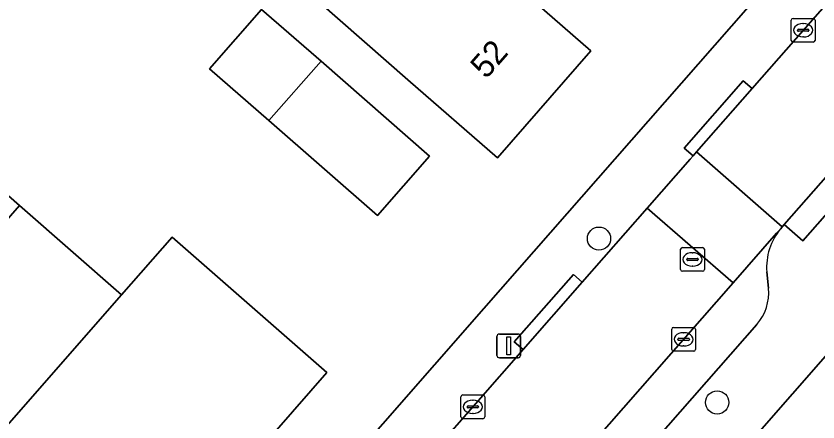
# Model space of a CAD drawing. Extents: x 158472 to 159562, y 388525 to 389606.
# Drawn here: x 158756.02 to 158789.8, y 388878.54 to 388895.63 of the extents above; entities that cross this region are included whole.
import ezdxf

# ---------------------------------------------------------------- set-up
doc = ezdxf.new("R2010")
doc.units = 0
for name, color, linetype in [('IMGEO_Boom', 7, 'Continuous'), ('IMGEO_Erf', 7, 'Continuous'), ('IMGEO_Kolk', 7, 'Continuous'), ('IMGEO_Lichtmast', 7, 'Continuous'), ('IMGEO_Pand', 7, 'Continuous'), ('IMGEO_Pand_nummerreeks', 7, 'Continuous'), ('IMGEO_Parkeervlak_open', 7, 'Continuous'), ('IMGEO_Rijbaan_lokaal_open', 7, 'Continuous'), ('IMGEO_Rioolput', 7, 'Continuous'), ('IMGEO_Voetpad_open', 7, 'Continuous')]:
    doc.layers.add(name, color=color, linetype=linetype)

msp = doc.modelspace()

# ---------------------------------------------------------------- linework, layer by layer
at = {"layer": 'IMGEO_Boom'}
for centre in [(158780.575, 388886.259), (158785.553, 388879.36)]:
    msp.add_circle(centre, 0.489, dxfattribs=at)
at = {"layer": 'IMGEO_Erf'}
for points in [[(158762.962, 388868.767), (158769.386, 388876.091), (158775.72, 388883.311), (158826.285, 388940.957)], [(158793.044, 388910.268), (158789.16, 388913.666), (158787.338, 388911.582), (158791.208, 388908.196), (158787.256, 388903.678), (158784.034, 388906.434), (158782.155, 388904.287), (158786.077, 388900.856), (158782.138, 388896.353), (158778.212, 388899.737), (158778.155, 388899.672), (158776.329, 388897.585), (158780.238, 388894.166), (158776.294, 388889.657), (158772.53, 388892.949), (158768.762, 388896.246), (158771.101, 388898.919), (158768.84, 388900.897), (158772.29, 388904.84), (158772.48, 388905.057), (158771.265, 388906.12), (158773.352, 388908.505)], [(158751.883, 388891.399), (158756.172, 388887.648), (158760.466, 388883.892), (158762.593, 388886.316), (158769.113, 388880.614), (158766.99, 388878.186), (158767.132, 388878.062), (158762.602, 388872.883), (158760.344, 388874.858), (158759.194, 388873.543), (158757.098, 388875.376), (158756.267, 388874.425), (158753.943, 388876.458)], [(158792.495, 388884.015), (158770.012, 388858.352), (158763.289, 388850.678)]]:
    msp.add_lwpolyline(points, dxfattribs=at)
msp.add_lwpolyline([(158766.367, 388895.914), (158768.869, 388893.726), (158773.431, 388889.734), (158771.241, 388887.23), (158766.672, 388891.227), (158764.177, 388893.41)], close=True, dxfattribs=at)
at = {"layer": 'IMGEO_Kolk'}
for p, q in [((158788.749, 388895.535), (158789.601, 388895.535)), ((158788.674, 388894.609), (158788.674, 388895.461)), ((158789.162, 388895.315), (158789.187, 388895.315)), ((158789.675, 388895.461), (158789.675, 388894.609)), ((158788.933, 388895.029), (158788.933, 388895.041)), ((158789.371, 388894.992), (158788.973, 388894.992)), ((158788.976, 388895.078), (158789.374, 388895.078)), ((158789.417, 388895.041), (158789.417, 388895.029)), ((158789.601, 388894.535), (158788.749, 388894.535)), ((158789.185, 388894.755), (158789.16, 388894.755)), ((158783.64, 388881.591), (158783.64, 388882.443)), ((158783.715, 388882.517), (158784.567, 388882.517)), ((158784.641, 388882.443), (158784.641, 388881.591)), ((158783.899, 388882.011), (158783.899, 388882.023)), ((158783.942, 388882.06), (158784.34, 388882.06)), ((158784.128, 388882.297), (158784.153, 388882.297)), ((158784.383, 388882.023), (158784.383, 388882.011)), ((158784.337, 388881.974), (158783.939, 388881.974)), ((158784.151, 388881.737), (158784.126, 388881.737)), ((158784.567, 388881.517), (158783.715, 388881.517)), ((158774.836, 388879.673), (158775.688, 388879.673)), ((158774.761, 388878.747), (158774.761, 388879.599)), ((158775.249, 388879.453), (158775.274, 388879.453)), ((158775.762, 388879.599), (158775.762, 388878.747)), ((158775.02, 388879.167), (158775.02, 388879.179)), ((158775.458, 388879.13), (158775.06, 388879.13)), ((158775.063, 388879.216), (158775.461, 388879.216)), ((158775.504, 388879.179), (158775.504, 388879.167)), ((158775.688, 388878.673), (158774.836, 388878.673)), ((158775.272, 388878.893), (158775.247, 388878.893))]:
    msp.add_line(p, q, dxfattribs=at)
for points in [[(158788.749, 388895.535), (158789.601, 388895.535)], [(158788.674, 388894.609), (158788.674, 388895.461)], [(158789.675, 388895.461), (158789.675, 388894.609)], [(158789.601, 388894.535), (158788.749, 388894.535)], [(158783.64, 388881.591), (158783.64, 388882.443)], [(158783.715, 388882.517), (158784.567, 388882.517)], [(158784.641, 388882.443), (158784.641, 388881.591)], [(158784.567, 388881.517), (158783.715, 388881.517)], [(158774.836, 388879.673), (158775.688, 388879.673)], [(158774.761, 388878.747), (158774.761, 388879.599)], [(158775.762, 388879.599), (158775.762, 388878.747)], [(158775.688, 388878.673), (158774.836, 388878.673)]]:
    msp.add_lwpolyline(points, dxfattribs=at)
for centre, radius, start, end in [((158788.751, 388895.459), 0.0765, 91.552, 178.448), ((158788.751, 388895.459), 0.0765, 91.552, 178.448), ((158789.599, 388895.459), 0.0765, 1.552, 88.448), ((158789.599, 388895.459), 0.0765, 1.552, 88.448), ((158788.973, 388895.038), 0.0403, 85.8775, 175.7526), ((158788.97, 388895.028), 0.0366, 178.938, 274.7102), ((158789.374, 388895.035), 0.043, 264.8664, 352.4533), ((158789.378, 388895.04), 0.0386, 1.7309, 96.639), ((158788.751, 388894.611), 0.0765, 181.552, 268.448), ((158788.751, 388894.611), 0.0765, 181.552, 268.448), ((158789.599, 388894.611), 0.0765, 271.552, 358.448), ((158789.599, 388894.611), 0.0765, 271.552, 358.448), ((158783.717, 388882.441), 0.0765, 91.552, 178.448), ((158783.717, 388882.441), 0.0765, 91.552, 178.448), ((158784.565, 388882.441), 0.0765, 1.552, 88.448), ((158784.565, 388882.441), 0.0765, 1.552, 88.448), ((158783.939, 388882.02), 0.0403, 85.8775, 175.7526), ((158783.936, 388882.01), 0.0366, 178.938, 274.7102), ((158784.34, 388882.017), 0.043, 264.8664, 352.4533), ((158784.344, 388882.022), 0.0386, 1.7309, 96.639), ((158783.717, 388881.593), 0.0765, 181.552, 268.448), ((158783.717, 388881.593), 0.0765, 181.552, 268.448), ((158784.565, 388881.593), 0.0765, 271.552, 358.448), ((158784.565, 388881.593), 0.0765, 271.552, 358.448), ((158774.838, 388879.597), 0.0765, 91.552, 178.448), ((158774.838, 388879.597), 0.0765, 91.552, 178.448), ((158775.686, 388879.597), 0.0765, 1.552, 88.448), ((158775.686, 388879.597), 0.0765, 1.552, 88.448), ((158775.06, 388879.176), 0.0403, 85.8775, 175.7526), ((158775.057, 388879.166), 0.0366, 178.938, 274.7102), ((158775.461, 388879.173), 0.043, 264.8664, 352.4533), ((158775.465, 388879.178), 0.0386, 1.7309, 96.639), ((158774.838, 388878.749), 0.0765, 181.552, 268.448), ((158774.838, 388878.749), 0.0765, 181.552, 268.448), ((158775.686, 388878.749), 0.0765, 271.552, 358.448), ((158775.686, 388878.749), 0.0765, 271.552, 358.448)]:
    msp.add_arc(centre, radius, start, end, dxfattribs=at)
for centre, major_axis, ratio, start_param, end_param in [((158789.161, 388895.035), (-0.387, 0.002), 0.722429, 4.712389, 7.853982), ((158789.186, 388895.035), (-0.39, 0.002), 0.717154, 1.570796, 4.712389), ((158784.127, 388882.017), (-0.387, 0.002), 0.722429, 4.712389, 7.853982), ((158784.152, 388882.017), (-0.39, 0.002), 0.717154, 1.570796, 4.712389), ((158775.248, 388879.173), (-0.387, 0.002), 0.722429, 4.712389, 7.853982), ((158775.273, 388879.173), (-0.39, 0.002), 0.717154, 1.570796, 4.712389)]:
    msp.add_ellipse(centre, major_axis=major_axis, ratio=ratio, start_param=start_param, end_param=end_param, dxfattribs=at)
at = {"layer": 'IMGEO_Lichtmast'}
for p, q in [((158776.278, 388881.341), (158776.278, 388882.141)), ((158776.278, 388882.141), (158776.278, 388881.341)), ((158776.378, 388882.241), (158777.168, 388882.241)), ((158777.168, 388882.241), (158776.378, 388882.241)), ((158777.268, 388882.141), (158777.268, 388881.341)), ((158777.268, 388881.341), (158777.268, 388882.141)), ((158777.168, 388881.241), (158776.378, 388881.241)), ((158776.378, 388881.241), (158777.168, 388881.241))]:
    msp.add_line(p, q, dxfattribs=at)
msp.add_lwpolyline([(158776.698, 388882.116), (158776.848, 388882.116), (158776.848, 388881.366), (158776.698, 388881.366), (158776.698, 388882.116)], dxfattribs=at)
for centre, start, end in [((158776.378, 388882.141), 90, 180), ((158776.378, 388882.141), 90, 180), ((158777.168, 388882.141), 0, 90), ((158777.168, 388882.141), 360, 90), ((158776.378, 388881.341), 180, 270), ((158776.378, 388881.341), 180, 270), ((158777.168, 388881.341), 270, 0), ((158777.168, 388881.341), 270, 0)]:
    msp.add_arc(centre, 0.1, start, end, dxfattribs=at)
at = {"layer": 'IMGEO_Pand'}
for points in [[(158778.212, 388899.737), (158772.29, 388904.84), (158768.84, 388900.897), (158771.101, 388898.919), (158768.762, 388896.246), (158772.53, 388892.949), (158776.294, 388889.657), (158780.238, 388894.166), (158776.329, 388897.585), (158778.155, 388899.672)], [(158766.672, 388891.227), (158768.869, 388893.726), (158766.367, 388895.914), (158764.177, 388893.41)], [(158766.672, 388891.227), (158771.241, 388887.23), (158773.431, 388889.734), (158768.869, 388893.726)], [(158751.883, 388891.399), (158745.385, 388883.984), (158747.706, 388881.955), (158748.522, 388882.888), (158750.502, 388881.156), (158756.172, 388887.648)], [(158753.943, 388876.458), (158760.466, 388883.892), (158756.172, 388887.648), (158750.502, 388881.156), (158752.554, 388879.361), (158751.717, 388878.405)], [(158767.132, 388878.062), (158766.99, 388878.186), (158769.113, 388880.614), (158762.593, 388886.316), (158760.466, 388883.892), (158753.943, 388876.458), (158756.267, 388874.425), (158757.098, 388875.376), (158759.194, 388873.543), (158760.344, 388874.858), (158762.602, 388872.883)]]:
    msp.add_lwpolyline(points, close=True, dxfattribs=at)
at = {"layer": 'IMGEO_Parkeervlak_open'}
for points in [[(158788.228, 388886.677), (158788.058, 388886.484), (158786.227, 388884.396), (158773.778, 388870.206)], [(158787.713, 388884.168), (158787.644, 388884.854)], [(158777.031, 388871.036), (158787.226, 388882.649)]]:
    msp.add_lwpolyline(points, dxfattribs=at)
for centre, radius, start, end in [((158790.154, 388885.055), 2.519, 139.9011, 184.573), ((158785.717, 388883.97), 2.006, 318.7925, 5.6552)]:
    msp.add_arc(centre, radius, start, end, dxfattribs=at)
at = {"layer": 'IMGEO_Rijbaan_lokaal_open'}
for points in [[(158818.213, 388920.836), (158820.762, 388923.74), (158822.366, 388925.567), (158818.752, 388928.756), (158818.078, 388927.989), (158815.64, 388925.208), (158812.287, 388921.385), (158809.81, 388918.561), (158806.553, 388914.848), (158801.931, 388909.578), (158798.603, 388905.784), (158796.16, 388902.998), (158792.786, 388899.152), (158790.3, 388896.317), (158787.022, 388892.58), (158784.684, 388889.914), (158788.291, 388886.749), (158788.381, 388886.851), (158792.181, 388891.181), (158792.369, 388891.396), (158792.7, 388891.773)], [(158784.684, 388889.914), (158784.535, 388889.744), (158784.415, 388889.608), (158782.604, 388887.543), (158786.227, 388884.396), (158788.058, 388886.484), (158788.228, 388886.677), (158788.291, 388886.749)]]:
    msp.add_lwpolyline(points, close=True, dxfattribs=at)
msp.add_lwpolyline([(158773.623, 388870.039), (158773.778, 388870.206), (158786.227, 388884.396), (158782.604, 388887.543), (158779.873, 388884.428), (158777.383, 388881.589), (158764.112, 388866.459)], dxfattribs=at)
at = {"layer": 'IMGEO_Rioolput'}
for p, q in [((158784.013, 388884.958), (158784.013, 388885.81)), ((158784.088, 388885.884), (158784.94, 388885.884)), ((158785.014, 388885.81), (158785.014, 388884.958)), ((158784.272, 388885.378), (158784.272, 388885.39)), ((158784.315, 388885.427), (158784.713, 388885.427)), ((158784.501, 388885.664), (158784.526, 388885.664)), ((158784.756, 388885.39), (158784.756, 388885.378)), ((158784.71, 388885.341), (158784.312, 388885.341)), ((158784.524, 388885.104), (158784.499, 388885.104)), ((158784.94, 388884.884), (158784.088, 388884.884))]:
    msp.add_line(p, q, dxfattribs=at)
for points in [[(158784.013, 388884.958), (158784.013, 388885.81)], [(158784.088, 388885.884), (158784.94, 388885.884)], [(158785.014, 388885.81), (158785.014, 388884.958)], [(158784.94, 388884.884), (158784.088, 388884.884)]]:
    msp.add_lwpolyline(points, dxfattribs=at)
for centre, radius, start, end in [((158784.09, 388885.808), 0.0765, 91.552, 178.448), ((158784.09, 388885.808), 0.0765, 91.552, 178.448), ((158784.938, 388885.808), 0.0765, 1.552, 88.448), ((158784.938, 388885.808), 0.0765, 1.552, 88.448), ((158784.312, 388885.387), 0.0403, 85.8775, 175.7526), ((158784.309, 388885.377), 0.0366, 178.938, 274.7102), ((158784.713, 388885.384), 0.043, 264.8664, 352.4533), ((158784.717, 388885.389), 0.0386, 1.7309, 96.639), ((158784.09, 388884.96), 0.0765, 181.552, 268.448), ((158784.09, 388884.96), 0.0765, 181.552, 268.448), ((158784.938, 388884.96), 0.0765, 271.552, 358.448), ((158784.938, 388884.96), 0.0765, 271.552, 358.448)]:
    msp.add_arc(centre, radius, start, end, dxfattribs=at)
for centre, major_axis, ratio, start_param, end_param in [((158784.5, 388885.384), (-0.387, 0.002), 0.722429, 4.712389, 7.853982), ((158784.525, 388885.384), (-0.39, 0.002), 0.717154, 1.570796, 4.712389)]:
    msp.add_ellipse(centre, major_axis=major_axis, ratio=ratio, start_param=start_param, end_param=end_param, dxfattribs=at)
at = {"layer": 'IMGEO_Voetpad_open'}
for points in [[(158826.285, 388940.957), (158775.72, 388883.311), (158769.386, 388876.091), (158762.962, 388868.767), (158762.869, 388868.63), (158759.244, 388864.12)], [(158777.383, 388881.589), (158777.005, 388881.915), (158779.495, 388884.754), (158779.873, 388884.428), (158782.604, 388887.543), (158784.415, 388889.608), (158784.535, 388889.744), (158784.157, 388890.07), (158786.644, 388892.906), (158787.022, 388892.58), (158790.3, 388896.317), (158789.921, 388896.642), (158792.407, 388899.477), (158792.786, 388899.152), (158796.16, 388902.998), (158795.781, 388903.323), (158798.224, 388906.109), (158798.603, 388905.784), (158801.931, 388909.578), (158801.553, 388909.904), (158806.175, 388915.174), (158806.553, 388914.848), (158809.81, 388918.561)], [(158792.7, 388891.773), (158792.369, 388891.396), (158792.181, 388891.181), (158792.963, 388890.495), (158789.163, 388886.165), (158788.381, 388886.851), (158788.291, 388886.749), (158788.228, 388886.677)], [(158787.644, 388884.854), (158787.713, 388884.168)], [(158757.25, 388848.258), (158763.289, 388850.678), (158770.012, 388858.352), (158792.495, 388884.015)], [(158787.226, 388882.649), (158777.031, 388871.036)], [(158764.112, 388866.459), (158777.383, 388881.589)]]:
    msp.add_lwpolyline(points, dxfattribs=at)
for points in [[(158787.022, 388892.58), (158786.644, 388892.906), (158784.157, 388890.07), (158784.535, 388889.744), (158784.684, 388889.914)], [(158792.181, 388891.181), (158788.381, 388886.851), (158789.163, 388886.165), (158792.963, 388890.495)], [(158779.873, 388884.428), (158779.495, 388884.754), (158777.005, 388881.915), (158777.383, 388881.589)]]:
    msp.add_lwpolyline(points, close=True, dxfattribs=at)
for centre, radius, start, end in [((158790.154, 388885.055), 2.519, 139.9011, 184.573), ((158785.717, 388883.97), 2.006, 318.7925, 5.6552)]:
    msp.add_arc(centre, radius, start, end, dxfattribs=at)

# ---------------------------------------------------------------- texts
at = {"layer": 'IMGEO_Pand_nummerreeks'}
msp.add_text('52', height=1, rotation=48.8217, dxfattribs=at).set_placement((158775.823, 388892.947))

doc.saveas('drawing.dxf')
